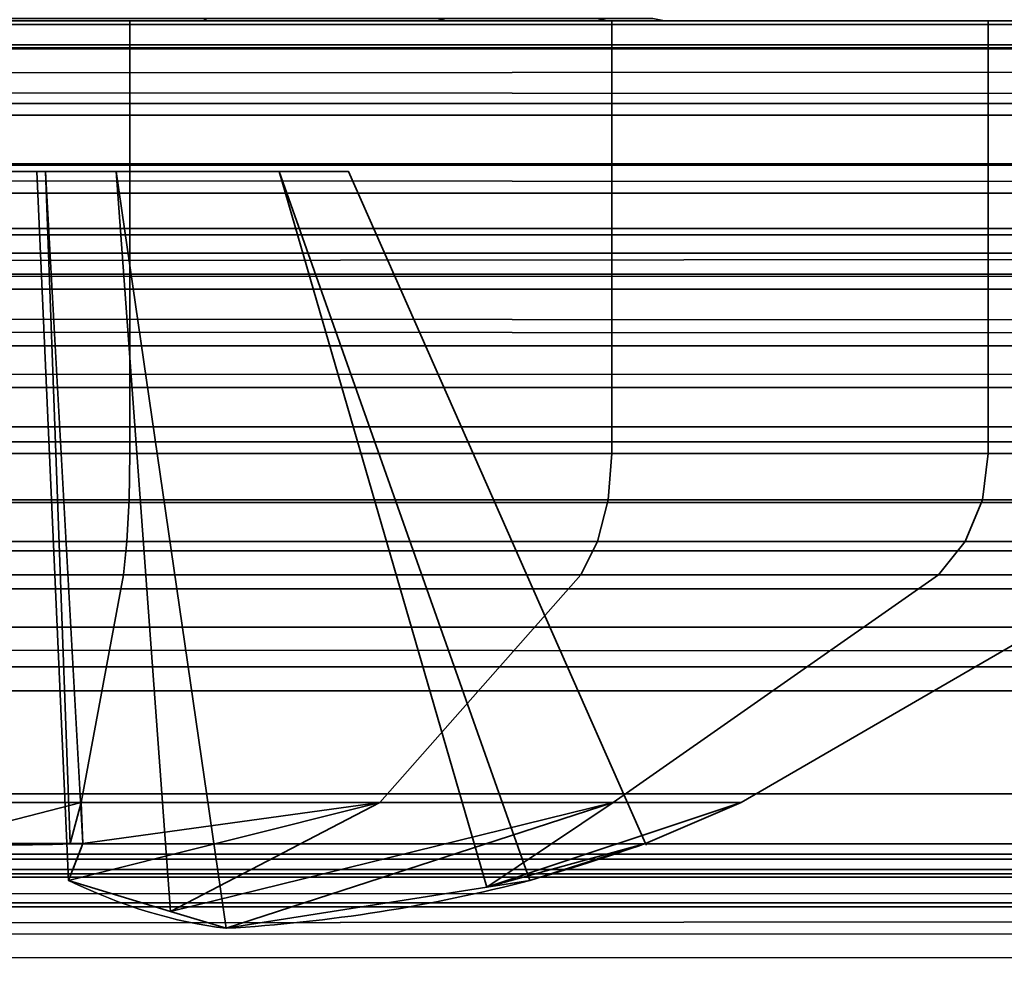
# Model space of a CAD drawing. Header units: millimetres. Extents: x -523 to 5173, y -130 to 66.
# Tile 794 of 1056: x 243.56 to 246.83, y 12.86 to 16. Entities that reach past the tile are written whole.
import ezdxf

# ---------------------------------------------------------------- set-up
doc = ezdxf.new("R2010")
doc.units = ezdxf.units.MM
doc.layers.add('151', color=7, linetype='Continuous', true_color=0xffffff)

# ---------------------------------------------------------------- blocks, each defined once
blk = doc.blocks.new('UG_SURFACE_009')
at = {"layer": '151', "color": 252, "linetype": 'Continuous', "lineweight": 35}
for points in [[(522.5, -46, 2207), (522.5, 40, 2207), (-522.5, 40, 2207), (-522.5, -46, 2207)], [(-372.5, -46, 2056.9999), (-372.5, 40, 2056.9999), (372.5, 40, 2056.9999), (372.5, -46, 2056.9999)]]:
    blk.add_3dface(points, dxfattribs=at)
blk = doc.blocks.new('UG_SURFACE_041')
at = {"layer": '151', "color": 252, "linetype": 'Continuous', "lineweight": 35}
for points in [[(329, 34.2241, 9), (-329, 34.2241, 9), (-329, 7.5, 9), (329, 7.5, 9)], [(329, 34.2241, 8), (329, 7.5, 8), (-329, 7.5, 8), (-329, 34.2241, 8)], [(-329, 16.7443, -5.2443), (329, 16.7443, -5.2443), (329, 15.9073, -5.8036), (-329, 15.9073, -5.8036)], [(-329, 15.3101, 6.412), (329, 15.3101, 6.412), (329, 16.1717, 6.1177), (-329, 16.1717, 6.1177)], [(-329, 16.1187, 4.891), (329, 16.1187, 4.891), (329, 15.6865, 5.2433), (-329, 15.6865, 5.2433)], [(-329, 15.5246, -4.8797), (329, 15.5246, -4.8797), (329, 16.0372, -4.5372), (-329, 16.0372, -4.5372)], [(-329, 15.9073, -5.8036), (329, 15.9073, -5.8036), (329, 14.92, -6), (-329, 14.92, -6)], [(-329, 15.6865, 5.2433), (329, 15.6865, 5.2433), (329, 15.1589, 5.4235), (-329, 15.1589, 5.4235)], [(-329, 14.92, -5), (329, 14.92, -5), (329, 15.5246, -4.8797), (-329, 15.5246, -4.8797)], [(-329, 14.3999, 6.3887), (329, 14.3999, 6.3887), (329, 15.3101, 6.412), (-329, 15.3101, 6.412)], [(-329, 15.1589, 5.4235), (329, 15.1589, 5.4235), (329, 14.6015, 5.4092), (-329, 14.6015, 5.4092)], [(329, 4.0129, -5), (329, 14.92, -5), (-329, 14.92, -5), (-329, 4.0129, -5)], [(-329, 4.0129, -6), (-329, 14.92, -6), (329, 14.92, -6), (329, 4.0129, -6)], [(329, 8.004, 4.0513), (-329, 8.004, 4.0513), (-329, 14.6015, 5.4092), (329, 14.6015, 5.4092)], [(329, 7.8024, 5.0308), (329, 14.3999, 6.3887), (-329, 14.3999, 6.3887), (-329, 7.8024, 5.0308)]]:
    blk.add_3dface(points, dxfattribs=at)
blk = doc.blocks.new('UG_SURFACE_042')
at = {"layer": '151', "color": 206, "linetype": 'Continuous', "lineweight": 35}
for points in [[(-329, 14.1138, -1.4077), (329, 14.1138, -1.4077), (329, 13.07, -4.652), (-329, 13.07, -4.652)], [(-329, 13.7742, 1.9298), (329, 13.7742, 1.9298), (329, 14.1138, -1.4077), (-329, 14.1138, -1.4077)], [(-329, 13.1812, 3.337), (329, 13.1812, 3.337), (329, 13.7742, 1.9298), (-329, 13.7742, 1.9298)], [(-329, 11.966, 5.3501), (329, 11.966, 5.3501), (329, 13.1812, 3.337), (-329, 13.1812, 3.337)], [(-329, 13.1671, -0.7533), (329, 13.1671, -0.7533), (329, 12.7103, 1.9822), (-329, 12.7103, 1.9822)], [(-329, 12.4711, -3.595), (329, 12.4711, -3.595), (329, 13.1671, -0.7533), (-329, 13.1671, -0.7533)], [(-329, 13.07, -4.652), (329, 13.07, -4.652), (329, 12.0021, -6.4445), (-329, 12.0021, -6.4445)]]:
    blk.add_3dface(points, dxfattribs=at)
blk = doc.blocks.new('UG_SURFACE_043')
at = {"layer": '151', "color": 252, "linetype": 'Continuous', "lineweight": 35}
for points in [[(-322, 15.92, 7.9), (322, 15.92, 7.9), (322, 17.0987, 7.6655), (-322, 17.0987, 7.6655)], [(-322, 16.5246, 6.2797), (322, 16.5246, 6.2797), (322, 15.92, 6.4), (-322, 15.92, 6.4)], [(-322, 15.92, 6.4), (322, 15.92, 6.4), (322, 11, 6.4), (-322, 11, 6.4)], [(-322, 11, 7.9), (322, 11, 7.9), (322, 15.92, 7.9), (-322, 15.92, 7.9)]]:
    blk.add_3dface(points, dxfattribs=at)
blk = doc.blocks.new('UG_SURFACE_054')
at = {"layer": '151', "color": 206, "linetype": 'Continuous', "lineweight": 35}
for points in [[(-309, 14.1138, -1.4077), (309, 14.1138, -1.4077), (309, 13.07, -4.652), (-309, 13.07, -4.652)], [(-309, 13.7742, 1.9298), (309, 13.7742, 1.9298), (309, 14.1138, -1.4077), (-309, 14.1138, -1.4077)], [(-309, 13.1812, 3.337), (309, 13.1812, 3.337), (309, 13.7742, 1.9298), (-309, 13.7742, 1.9298)], [(-309, 11.966, 5.3501), (309, 11.966, 5.3501), (309, 13.1812, 3.337), (-309, 13.1812, 3.337)], [(-309, 13.1671, -0.7533), (309, 13.1671, -0.7533), (309, 12.7103, 1.9822), (-309, 12.7103, 1.9822)], [(-309, 12.4711, -3.595), (309, 12.4711, -3.595), (309, 13.1671, -0.7533), (-309, 13.1671, -0.7533)], [(-309, 13.07, -4.652), (309, 13.07, -4.652), (309, 12.0021, -6.4445), (-309, 12.0021, -6.4445)]]:
    blk.add_3dface(points, dxfattribs=at)
blk = doc.blocks.new('UG_SURFACE_057')
at = {"layer": '151', "color": 252, "linetype": 'Continuous', "lineweight": 35}
for points in [[(-331.5, 7.25, 2016.5), (331.5, 7.25, 2016.5), (331.5, 46.92, 2016.5), (-331.5, 46.92, 2016.5)], [(-330, 7.25, 2015.0001), (-330, 46.92, 2015.0001), (330, 46.92, 2015.0001), (330, 7.25, 2015.0001)], [(332.7732, 16.489, 2017.7732), (-332.507, 15.91, 2017.5071), (-332.7732, 16.489, 2017.7732)], [(332.7732, 16.489, 2017.7732), (332.507, 15.91, 2017.5071), (-332.507, 15.91, 2017.5071)], [(334.7872, 16.3662, 2019.7873), (-334.7872, 16.3662, 2019.7873), (-334.2587, 15.9874, 2019.2587), (334.2587, 15.9874, 2019.2587)], [(346.4408, 15.5209, 2031.4407), (346.2656, 16.0987, 2031.2655), (-346.2656, 16.0987, 2031.2655), (-346.4408, 15.5209, 2031.4407)], [(344.8797, 15.5246, 2029.8798), (-344.8797, 15.5246, 2029.8798), (-344.5372, 16.0372, 2029.5372), (344.5372, 16.0372, 2029.5372)], [(334.064, 15.7249, 2019.0639), (-334.2587, 15.9874, 2019.2587), (-334.064, 15.7249, 2019.0639)], [(334.064, 15.7249, 2019.0639), (334.2587, 15.9874, 2019.2587), (-334.2587, 15.9874, 2019.2587)], [(-332.3658, 15.2887, 2017.3657), (-332.507, 15.91, 2017.5071), (332.507, 15.91, 2017.5071)], [(-332.3658, 15.2887, 2017.3657), (332.507, 15.91, 2017.5071), (332.3658, 15.2887, 2017.3657)], [(-334.064, 15.7249, 2019.0639), (333.9275, 15.4279, 2018.9273), (334.064, 15.7249, 2019.0639)], [(-334.064, 15.7249, 2019.0639), (-333.9275, 15.4279, 2018.9273), (333.9275, 15.4279, 2018.9273)], [(-346.4408, 15.5209, 2031.4407), (-346.5, 14.92, 2031.5001), (346.5, 14.92, 2031.5001)], [(-346.4408, 15.5209, 2031.4407), (346.5, 14.92, 2031.5001), (346.4408, 15.5209, 2031.4407)], [(-344.9696, 15.2282, 2029.9697), (-344.8797, 15.5246, 2029.8798), (344.8797, 15.5246, 2029.8798), (344.9696, 15.2282, 2029.9697)], [(333.8549, 15.1091, 2018.8549), (-333.9275, 15.4279, 2018.9273), (-333.8549, 15.1091, 2018.8549)], [(333.8549, 15.1091, 2018.8549), (333.9275, 15.4279, 2018.9273), (-333.9275, 15.4279, 2018.9273)], [(332.3658, 15.2887, 2017.3657), (-332.3553, 14.6516, 2017.3552), (-332.3658, 15.2887, 2017.3657)], [(332.3658, 15.2887, 2017.3657), (332.3553, 14.6516, 2017.3552), (-332.3553, 14.6516, 2017.3552)], [(345, 14.92, 2030), (-345, 14.92, 2030), (-344.9696, 15.2282, 2029.9697)], [(344.9696, 15.2282, 2029.9697), (345, 14.92, 2030), (-344.9696, 15.2282, 2029.9697)], [(-333.8549, 15.1091, 2018.8549), (333.8496, 14.7823, 2018.8496), (333.8549, 15.1091, 2018.8549)], [(-333.8549, 15.1091, 2018.8549), (-333.8496, 14.7823, 2018.8496), (333.8496, 14.7823, 2018.8496)], [(-346.5, -52.92, 2031.5001), (346.5, -52.92, 2031.5001), (346.5, 14.92, 2031.5001), (-346.5, 14.92, 2031.5001)], [(-345, -52.92, 2030), (-345, 14.92, 2030), (345, 14.92, 2030), (345, -52.92, 2030)], [(-333.8496, 14.7823, 2018.8496), (-334.4914, 7.4461, 2019.4914), (334.4914, 7.4461, 2019.4914), (333.8496, 14.7823, 2018.8496)], [(-332.3553, 14.6516, 2017.3552), (332.3553, 14.6516, 2017.3552), (332.9971, 7.3154, 2017.9973), (-332.9971, 7.3154, 2017.9973)]]:
    blk.add_3dface(points, dxfattribs=at)
blk = doc.blocks.new('UG_SURFACE_062')
at = {"layer": '151', "color": 7, "linetype": 'Continuous', "lineweight": 35}
for points in [[(-339.808, 14.2393, 2024.8079), (-341.1728, 13.8545, 2026.1729), (341.1728, 13.8545, 2026.1729)], [(-339.808, 14.2393, 2024.8079), (341.1728, 13.8545, 2026.1729), (339.808, 14.2393, 2024.8079)], [(339.808, 14.2393, 2024.8079), (338.7281, 13.9859, 2023.7281), (-338.7281, 13.9859, 2023.7281), (-339.808, 14.2393, 2024.8079)], [(-338.7281, 13.9859, 2023.7281), (338.7281, 13.9859, 2023.7281), (336.37, 13.4325, 2021.3699), (-336.37, 13.4325, 2021.3699)], [(-343.652, 13.1555, 2028.652), (343.652, 13.1555, 2028.652), (341.1728, 13.8545, 2026.1729), (-341.1728, 13.8545, 2026.1729)], [(-336.37, 13.4325, 2021.3699), (336.37, 13.4325, 2021.3699), (335.663, 13.2666, 2020.663), (-335.663, 13.2666, 2020.663)], [(335.663, 13.2666, 2020.663), (333.6499, 12.0514, 2018.6498), (-333.6499, 12.0514, 2018.6498), (-335.663, 13.2666, 2020.663)], [(338.9324, 13.231, 2023.9325), (-340.5199, 13.1172, 2025.5198), (-340.088, 13.2339, 2025.0881)], [(338.9324, 13.231, 2023.9325), (340.5029, 12.9418, 2025.5029), (-340.5199, 13.1172, 2025.5198)], [(-340.088, 13.2339, 2025.0881), (338.383, 13.0797, 2023.3829), (338.9324, 13.231, 2023.9325)], [(-340.088, 13.2339, 2025.0881), (-338.3974, 12.9143, 2023.3974), (338.383, 13.0797, 2023.3829)], [(345.4445, 12.0875, 2030.4446), (343.652, 13.1555, 2028.652), (-343.652, 13.1555, 2028.652), (-345.4445, 12.0875, 2030.4446)], [(-342.595, 12.5565, 2027.595), (-340.5199, 13.1172, 2025.5198), (340.5029, 12.9418, 2025.5029)], [(338.383, 13.0797, 2023.3829), (-338.3974, 12.9143, 2023.3974), (-336.4322, 12.5427, 2021.4322)], [(-336.4322, 12.5427, 2021.4322), (336.4322, 12.5427, 2021.4322), (338.383, 13.0797, 2023.3829)], [(340.5029, 12.9418, 2025.5029), (342.595, 12.5565, 2027.595), (-342.595, 12.5565, 2027.595)]]:
    blk.add_3dface(points, dxfattribs=at)
blk = doc.blocks.new('UG_SURFACE_068')
at = {"layer": '151', "color": 252, "linetype": 'Continuous', "lineweight": 35}
for points in [[(-331.5, 7.25, 2016.5), (331.5, 7.25, 2016.5), (331.5, 46.92, 2016.5), (-331.5, 46.92, 2016.5)], [(-330, 7.25, 2015.0001), (-330, 46.92, 2015.0001), (330, 46.92, 2015.0001), (330, 7.25, 2015.0001)], [(332.7732, 16.489, 2017.7732), (-332.507, 15.91, 2017.5071), (-332.7732, 16.489, 2017.7732)], [(332.7732, 16.489, 2017.7732), (332.507, 15.91, 2017.5071), (-332.507, 15.91, 2017.5071)], [(334.7872, 16.3662, 2019.7873), (-334.7872, 16.3662, 2019.7873), (-334.2587, 15.9874, 2019.2587), (334.2587, 15.9874, 2019.2587)], [(346.4408, 15.5209, 2031.4407), (346.2656, 16.0987, 2031.2655), (-346.2656, 16.0987, 2031.2655), (-346.4408, 15.5209, 2031.4407)], [(344.8797, 15.5246, 2029.8798), (-344.8797, 15.5246, 2029.8798), (-344.5372, 16.0372, 2029.5372), (344.5372, 16.0372, 2029.5372)], [(334.064, 15.7249, 2019.0639), (-334.2587, 15.9874, 2019.2587), (-334.064, 15.7249, 2019.0639)], [(334.064, 15.7249, 2019.0639), (334.2587, 15.9874, 2019.2587), (-334.2587, 15.9874, 2019.2587)], [(-332.3658, 15.2887, 2017.3657), (-332.507, 15.91, 2017.5071), (332.507, 15.91, 2017.5071)], [(-332.3658, 15.2887, 2017.3657), (332.507, 15.91, 2017.5071), (332.3658, 15.2887, 2017.3657)], [(-334.064, 15.7249, 2019.0639), (333.9275, 15.4279, 2018.9273), (334.064, 15.7249, 2019.0639)], [(-334.064, 15.7249, 2019.0639), (-333.9275, 15.4279, 2018.9273), (333.9275, 15.4279, 2018.9273)], [(-346.4408, 15.5209, 2031.4407), (-346.5, 14.92, 2031.5001), (346.5, 14.92, 2031.5001)], [(-346.4408, 15.5209, 2031.4407), (346.5, 14.92, 2031.5001), (346.4408, 15.5209, 2031.4407)], [(-344.9696, 15.2282, 2029.9697), (-344.8797, 15.5246, 2029.8798), (344.8797, 15.5246, 2029.8798), (344.9696, 15.2282, 2029.9697)], [(333.8549, 15.1091, 2018.8549), (-333.9275, 15.4279, 2018.9273), (-333.8549, 15.1091, 2018.8549)], [(333.8549, 15.1091, 2018.8549), (333.9275, 15.4279, 2018.9273), (-333.9275, 15.4279, 2018.9273)], [(332.3658, 15.2887, 2017.3657), (-332.3553, 14.6516, 2017.3552), (-332.3658, 15.2887, 2017.3657)], [(332.3658, 15.2887, 2017.3657), (332.3553, 14.6516, 2017.3552), (-332.3553, 14.6516, 2017.3552)], [(345, 14.92, 2030), (-345, 14.92, 2030), (-344.9696, 15.2282, 2029.9697)], [(344.9696, 15.2282, 2029.9697), (345, 14.92, 2030), (-344.9696, 15.2282, 2029.9697)], [(-333.8549, 15.1091, 2018.8549), (333.8496, 14.7823, 2018.8496), (333.8549, 15.1091, 2018.8549)], [(-333.8549, 15.1091, 2018.8549), (-333.8496, 14.7823, 2018.8496), (333.8496, 14.7823, 2018.8496)], [(-346.5, -52.92, 2031.5001), (346.5, -52.92, 2031.5001), (346.5, 14.92, 2031.5001), (-346.5, 14.92, 2031.5001)], [(-345, -52.92, 2030), (-345, 14.92, 2030), (345, 14.92, 2030), (345, -52.92, 2030)], [(-333.8496, 14.7823, 2018.8496), (-334.4914, 7.4461, 2019.4914), (334.4914, 7.4461, 2019.4914), (333.8496, 14.7823, 2018.8496)], [(-332.3553, 14.6516, 2017.3552), (332.3553, 14.6516, 2017.3552), (332.9971, 7.3154, 2017.9973), (-332.9971, 7.3154, 2017.9973)]]:
    blk.add_3dface(points, dxfattribs=at)
blk = doc.blocks.new('UG_SURFACE_069')
at = {"layer": '151', "color": 206, "linetype": 'Continuous', "lineweight": 35}
for points in [[(-324, 14.1138, -1.4077), (324, 14.1138, -1.4077), (324, 13.07, -4.652), (-324, 13.07, -4.652)], [(-324, 13.7742, 1.9298), (324, 13.7742, 1.9298), (324, 14.1138, -1.4077), (-324, 14.1138, -1.4077)], [(-324, 13.1812, 3.337), (324, 13.1812, 3.337), (324, 13.7742, 1.9298), (-324, 13.7742, 1.9298)], [(-324, 11.966, 5.3501), (324, 11.966, 5.3501), (324, 13.1812, 3.337), (-324, 13.1812, 3.337)], [(-324, 13.1671, -0.7533), (324, 13.1671, -0.7533), (324, 12.7103, 1.9822), (-324, 12.7103, 1.9822)], [(-324, 12.4711, -3.595), (324, 12.4711, -3.595), (324, 13.1671, -0.7533), (-324, 13.1671, -0.7533)], [(-324, 13.07, -4.652), (324, 13.07, -4.652), (324, 12.0021, -6.4445), (-324, 12.0021, -6.4445)]]:
    blk.add_3dface(points, dxfattribs=at)
blk = doc.blocks.new('UG_SURFACE_074')
at = {"layer": '151', "color": 156, "linetype": 'Continuous', "lineweight": 35}
for points in [[(244.1798, 16, -2.0923), (243.27, 16, -2.1879), (243.274, 16.0076, -2.1499), (244.168, 16.0076, -2.0559)], [(243.27, 16, 2.1879), (244.1798, 16, 2.0923), (244.168, 16.0076, 2.0559), (243.274, 16.0076, 2.1499)], [(244.9721, 16, -1.6349), (244.1798, 16, -2.0923), (244.168, 16.0076, -2.0559), (244.9465, 16.0076, -1.6065)], [(244.1798, 16, 2.0923), (244.9721, 16, 1.6349), (244.9465, 16.0076, 1.6065), (244.168, 16.0076, 2.0559)], [(245.5098, 16, -0.8948), (244.9721, 16, -1.6349), (244.9465, 16.0076, -1.6065), (245.4748, 16.0076, -0.8793)], [(244.9721, 16, 1.6349), (245.5098, 16, 0.8948), (245.4748, 16.0076, 0.8793), (244.9465, 16.0076, 1.6065)], [(245.7, 16), (245.5098, 16, -0.8948), (245.4748, 16.0076, -0.8793), (245.6617, 16.0076)], [(245.5098, 16, 0.8948), (245.7, 16), (245.6617, 16.0076), (245.4748, 16.0076, 0.8793)], [(244.1798, 16, 2.0923), (243.27, 16, 2.1879), (242.2485, 16, 3.8518), (243.9233, 16, 4.0278)], [(243.9233, 16, -4.0278), (242.2485, 16, -3.8518), (243.27, 16, -2.1879)], [(243.9233, 16, -4.0278), (243.9233, 14.5629, -4.0278), (242.2485, 14.5629, -3.8518), (242.2485, 16, -3.8518)], [(242.2485, 16, 3.8518), (242.2485, 14.5629, 3.8518), (243.9233, 14.5629, 4.0278), (243.9233, 16, 4.0278)], [(243.27, 16, -2.1879), (244.1798, 16, -2.0923), (245.525, 16, -3.5074), (243.9233, 16, -4.0278)], [(243.9233, 16, 4.0278), (245.525, 16, 3.5074), (244.1798, 16, 2.0923)], [(245.525, 16, -3.5074), (245.525, 14.5629, -3.5074), (243.9233, 14.5629, -4.0278), (243.9233, 16, -4.0278)], [(243.9233, 16, 4.0278), (243.9233, 14.5629, 4.0278), (245.525, 14.5629, 3.5074), (245.525, 16, 3.5074)], [(246.7765, 16, -2.3805), (245.525, 16, -3.5074), (244.1798, 16, -2.0923), (244.9721, 16, -1.6349)], [(244.9721, 16, 1.6349), (244.1798, 16, 2.0923), (245.525, 16, 3.5074), (246.7765, 16, 2.3805)], [(246.7765, 16, 2.3805), (245.5098, 16, 0.8948), (244.9721, 16, 1.6349)], [(244.9721, 16, -1.6349), (245.5098, 16, -0.8948), (246.7765, 16, -2.3805)], [(245.7, 16), (245.5098, 16, 0.8948), (246.7765, 16, 2.3805), (247.4615, 16, 0.842)], [(245.5098, 16, -0.8948), (245.7, 16), (247.4615, 16, -0.842), (246.7765, 16, -2.3805)], [(246.7765, 16, -2.3805), (246.7765, 14.5629, -2.3805), (245.525, 14.5629, -3.5074), (245.525, 16, -3.5074)], [(245.525, 16, 3.5074), (245.525, 14.5629, 3.5074), (246.7765, 14.5629, 2.3805), (246.7765, 16, 2.3805)], [(247.4615, 16, 0.842), (247.4615, 16, -0.842), (245.7, 16)], [(247.4615, 16, -0.842), (247.4615, 14.5629, -0.842), (246.7765, 14.5629, -2.3805), (246.7765, 16, -2.3805)], [(246.7765, 16, 2.3805), (246.7765, 14.5629, 2.3805), (247.4615, 14.5629, 0.842), (247.4615, 16, 0.842)], [(243.1221, 15.5, 0.3779), (243.8779, 15.5, -0.3779), (243.8779, 15.5, 0.3779)], [(243.8779, 15.5, -0.3779), (243.1221, 15.5, 0.3779), (243.1221, 15.5, -0.3779)], [(243.8779, 15.5, 0.3779), (243.615, 15.5, 0.92), (243.385, 15.5, 0.92), (243.1221, 15.5, 0.3779)], [(243.1221, 15.5, -0.3779), (243.385, 15.5, -0.92), (243.615, 15.5, -0.92), (243.8779, 15.5, -0.3779)], [(243.6437, 15.5, -1.15), (243.3562, 15.5, -1.15), (243.2328, 13.2673, -2.1375), (243.7252, 13.2673, -2.1375)], [(243.7252, 13.2673, 2.1375), (243.2328, 13.2673, 2.1375), (243.3562, 15.5, 1.15), (243.6437, 15.5, 1.15)], [(243.385, 15.5, -0.92), (243.3562, 15.5, -1.15), (243.6437, 15.5, -1.15), (243.615, 15.5, -0.92)], [(243.615, 15.5, 0.92), (243.6437, 15.5, 1.15), (243.3562, 15.5, 1.15), (243.385, 15.5, 0.92)], [(243.8779, 15.5, -0.3779), (243.615, 15.5, -0.92), (243.7192, 13.1448, -1.7534), (244.0583, 13.0418, -1.1001)], [(243.7192, 13.1448, -1.7534), (243.615, 15.5, -0.92), (243.6437, 15.5, -1.15), (243.7672, 13.2673, -2.1375)], [(243.7672, 13.2673, 2.1375), (243.6437, 15.5, 1.15), (243.615, 15.5, 0.92), (243.7192, 13.1448, 1.7534)], [(244.0583, 13.0418, 1.1001), (243.7192, 13.1448, 1.7534), (243.615, 15.5, 0.92), (243.8779, 15.5, 0.3779)], [(243.7252, 13.2673, -2.1375), (243.7672, 13.2673, -2.1375), (243.6437, 15.5, -1.15)], [(243.6437, 15.5, 1.15), (243.7672, 13.2673, 2.1375), (243.7252, 13.2673, 2.1375)], [(244.42, 15.5, 0.115), (243.8779, 15.5, 0.3779), (243.8779, 15.5, -0.3779), (244.42, 15.5, -0.115)], [(244.42, 15.5, -0.115), (243.8779, 15.5, -0.3779), (244.2434, 12.9856, -0.7434), (245.1104, 13.1223, -0.2934)], [(244.0583, 13.0418, -1.1001), (244.2434, 12.9856, -0.7434), (243.8779, 15.5, -0.3779)], [(243.8779, 15.5, 0.3779), (244.2434, 12.9856, 0.7434), (244.0583, 13.0418, 1.1001)], [(245.1104, 13.1223, 0.2934), (244.2434, 12.9856, 0.7434), (243.8779, 15.5, 0.3779), (244.42, 15.5, 0.115)], [(245.6375, 13.2673, -0.2672), (244.65, 15.5, -0.1438), (244.42, 15.5, -0.115), (245.2534, 13.1448, -0.2192)], [(244.42, 15.5, -0.115), (244.65, 15.5, -0.1438), (244.65, 15.5, 0.1438), (244.42, 15.5, 0.115)], [(245.1104, 13.1223, -0.2934), (245.2534, 13.1448, -0.2192), (244.42, 15.5, -0.115)], [(244.42, 15.5, 0.115), (245.2534, 13.1448, 0.2192), (245.1104, 13.1223, 0.2934)], [(245.2534, 13.1448, 0.2192), (244.42, 15.5, 0.115), (244.65, 15.5, 0.1438), (245.6375, 13.2673, 0.2672)], [(245.6375, 13.2673, 0.2672), (244.65, 15.5, 0.1438), (244.65, 15.5, -0.1438), (245.6375, 13.2673, -0.2672)], [(242.2485, 14.5629, -3.8518), (243.9233, 14.5629, -4.0278), (243.9208, 14.4092, -4.0037), (242.256, 14.4092, -3.8287)], [(243.9233, 14.5629, 4.0278), (242.2485, 14.5629, 3.8518), (242.256, 14.4092, 3.8287), (243.9208, 14.4092, 4.0037)], [(243.9233, 14.5629, -4.0278), (245.525, 14.5629, -3.5074), (245.5129, 14.4092, -3.4864), (243.9208, 14.4092, -4.0037)], [(245.525, 14.5629, 3.5074), (243.9233, 14.5629, 4.0278), (243.9208, 14.4092, 4.0037), (245.5129, 14.4092, 3.4864)], [(245.525, 14.5629, -3.5074), (246.7765, 14.5629, -2.3805), (246.7569, 14.4092, -2.3663), (245.5129, 14.4092, -3.4864)], [(246.7765, 14.5629, 2.3805), (245.525, 14.5629, 3.5074), (245.5129, 14.4092, 3.4864), (246.7569, 14.4092, 2.3663)], [(246.7765, 14.5629, -2.3805), (247.4615, 14.5629, -0.842), (247.4378, 14.4092, -0.837), (246.7569, 14.4092, -2.3663)], [(247.4615, 14.5629, 0.842), (246.7765, 14.5629, 2.3805), (246.7569, 14.4092, 2.3663), (247.4378, 14.4092, 0.837)], [(242.256, 14.4092, -3.8287), (243.9208, 14.4092, -4.0037), (243.9135, 14.2703, -3.9338), (242.2777, 14.2703, -3.7619)], [(243.9208, 14.4092, 4.0037), (242.256, 14.4092, 3.8287), (242.2777, 14.2703, 3.7619), (243.9135, 14.2703, 3.9338)], [(243.9208, 14.4092, -4.0037), (245.5129, 14.4092, -3.4864), (245.4777, 14.2703, -3.4255), (243.9135, 14.2703, -3.9338)], [(245.5129, 14.4092, 3.4864), (243.9208, 14.4092, 4.0037), (243.9135, 14.2703, 3.9338), (245.4777, 14.2703, 3.4255)], [(245.5129, 14.4092, -3.4864), (246.7569, 14.4092, -2.3663), (246.7, 14.2703, -2.325), (245.4777, 14.2703, -3.4255)], [(246.7569, 14.4092, 2.3663), (245.5129, 14.4092, 3.4864), (245.4777, 14.2703, 3.4255), (246.7, 14.2703, 2.325)], [(246.7569, 14.4092, -2.3663), (247.4378, 14.4092, -0.837), (247.369, 14.2703, -0.8224), (246.7, 14.2703, -2.325)], [(247.4378, 14.4092, 0.837), (246.7569, 14.4092, 2.3663), (246.7, 14.2703, 2.325), (247.369, 14.2703, 0.8224)], [(242.2777, 14.2703, -3.7619), (243.9135, 14.2703, -3.9338), (243.902, 14.1598, -3.8248), (242.3116, 14.1598, -3.6576)], [(243.9135, 14.2703, 3.9338), (242.2777, 14.2703, 3.7619), (242.3116, 14.1598, 3.6576), (243.902, 14.1598, 3.8248)], [(243.9135, 14.2703, -3.9338), (245.4777, 14.2703, -3.4255), (245.4229, 14.1598, -3.3306), (243.902, 14.1598, -3.8248)], [(245.4777, 14.2703, 3.4255), (243.9135, 14.2703, 3.9338), (243.902, 14.1598, 3.8248), (245.4229, 14.1598, 3.3306)], [(245.4777, 14.2703, -3.4255), (246.7, 14.2703, -2.325), (246.6113, 14.1598, -2.2605), (245.4229, 14.1598, -3.3306)], [(246.7, 14.2703, 2.325), (245.4777, 14.2703, 3.4255), (245.4229, 14.1598, 3.3306), (246.6113, 14.1598, 2.2605)], [(246.7, 14.2703, -2.325), (247.369, 14.2703, -0.8224), (247.2618, 14.1598, -0.7996), (246.6113, 14.1598, -2.2605)], [(247.369, 14.2703, 0.8224), (246.7, 14.2703, 2.325), (246.6113, 14.1598, 2.2605), (247.2618, 14.1598, 0.7996)], [(242.3116, 14.1598, -3.6576), (243.902, 14.1598, -3.8248), (243.7623, 13.404, -2.4958), (242.7245, 13.404, -2.3867)], [(243.902, 14.1598, 3.8248), (242.3116, 14.1598, 3.6576), (242.7245, 13.404, 2.3867), (243.7623, 13.404, 2.4958)], [(243.902, 14.1598, -3.8248), (245.4229, 14.1598, -3.3306), (244.7548, 13.404, -2.1733), (243.7623, 13.404, -2.4958)], [(245.4229, 14.1598, 3.3306), (243.902, 14.1598, 3.8248), (243.7623, 13.404, 2.4958), (244.7548, 13.404, 2.1733)], [(245.4229, 14.1598, -3.3306), (246.6113, 14.1598, -2.2605), (245.5302, 13.404, -1.4751), (244.7548, 13.404, -2.1733)], [(246.6113, 14.1598, 2.2605), (245.4229, 14.1598, 3.3306), (244.7548, 13.404, 2.1733), (245.5302, 13.404, 1.4751)], [(246.6113, 14.1598, -2.2605), (247.2618, 14.1598, -0.7996), (245.9547, 13.404, -0.5218), (245.5302, 13.404, -1.4751)], [(247.2618, 14.1598, 0.7996), (246.6113, 14.1598, 2.2605), (245.5302, 13.404, 1.4751), (245.9547, 13.404, 0.5218)], [(247.2618, 14.1598, -0.7996), (247.2618, 14.1598, 0.7996), (245.9547, 13.404, 0.5218), (245.9547, 13.404, -0.5218)], [(243.2328, 13.2673, -2.1375), (242.7245, 13.404, -2.3867), (243.7623, 13.404, -2.4958)], [(243.7623, 13.404, 2.4958), (242.7245, 13.404, 2.3867), (243.2328, 13.2673, 2.1375)], [(243.7623, 13.404, -2.4958), (243.7252, 13.2673, -2.1375), (243.2328, 13.2673, -2.1375)], [(243.2328, 13.2673, 2.1375), (243.7252, 13.2673, 2.1375), (243.7623, 13.404, 2.4958)], [(244.7548, 13.404, -2.1733), (244.0583, 13.0418, -1.1001), (243.7192, 13.1448, -1.7534)], [(243.7192, 13.1448, -1.7534), (243.7672, 13.2673, -2.1375), (244.7548, 13.404, -2.1733)], [(244.7548, 13.404, 2.1733), (243.7672, 13.2673, 2.1375), (243.7192, 13.1448, 1.7534)], [(243.7192, 13.1448, 1.7534), (244.0583, 13.0418, 1.1001), (244.7548, 13.404, 2.1733)], [(243.7623, 13.404, 2.4958), (243.7252, 13.2673, 2.1375), (243.7672, 13.2673, 2.1375)], [(243.7672, 13.2673, -2.1375), (243.7252, 13.2673, -2.1375), (243.7623, 13.404, -2.4958)], [(243.7623, 13.404, -2.4958), (244.7548, 13.404, -2.1733), (243.7672, 13.2673, -2.1375)], [(243.7672, 13.2673, 2.1375), (244.7548, 13.404, 2.1733), (243.7623, 13.404, 2.4958)], [(245.5302, 13.404, -1.4751), (244.2434, 12.9856, -0.7434), (244.0583, 13.0418, -1.1001)], [(245.5302, 13.404, 1.4751), (244.7548, 13.404, 2.1733), (244.0583, 13.0418, 1.1001)], [(244.0583, 13.0418, 1.1001), (244.2434, 12.9856, 0.7434), (245.5302, 13.404, 1.4751)], [(244.0583, 13.0418, -1.1001), (244.7548, 13.404, -2.1733), (245.5302, 13.404, -1.4751)], [(245.5302, 13.404, 1.4751), (244.2434, 12.9856, 0.7434), (245.1104, 13.1223, 0.2934)], [(245.1104, 13.1223, -0.2934), (244.2434, 12.9856, -0.7434), (245.5302, 13.404, -1.4751)], [(245.5302, 13.404, -1.4751), (245.9547, 13.404, -0.5218), (245.1104, 13.1223, -0.2934)], [(245.1104, 13.1223, -0.2934), (245.9547, 13.404, -0.5218), (245.6375, 13.2673, -0.2672)], [(245.6375, 13.2673, 0.2672), (245.9547, 13.404, 0.5218), (245.1104, 13.1223, 0.2934)], [(245.1104, 13.1223, 0.2934), (245.9547, 13.404, 0.5218), (245.5302, 13.404, 1.4751)], [(245.9547, 13.404, -0.5218), (245.9547, 13.404, 0.5218), (245.6375, 13.2673, 0.2672), (245.6375, 13.2673, -0.2672)], [(245.1104, 13.1223, 0.2934), (245.2534, 13.1448, 0.2192), (245.6375, 13.2673, 0.2672)], [(245.6375, 13.2673, -0.2672), (245.2534, 13.1448, -0.2192), (245.1104, 13.1223, -0.2934)]]:
    blk.add_3dface(points, dxfattribs=at)

msp = doc.modelspace()

# ---------------------------------------------------------------- linework, layer by layer
at = {"layer": '151', "color": 253, "linetype": 'Continuous', "lineweight": -3}
for p, q in [((-322, 15.92, 6.4), (322, 15.92, 6.4)), ((-322, 15.92, 7.9), (322, 15.92, 7.9)), ((243.3562, 15.5, 1.15), (243.6438, 15.5, 1.15)), ((243.6438, 15.5, -1.15), (243.3562, 15.5, -1.15)), ((243.615, 15.5, 0.92), (243.8779, 15.5, 0.3779)), ((243.615, 15.5, -0.92), (243.7192, 13.1448, -1.7534)), ((243.615, 15.5, -0.92), (243.6438, 15.5, -1.15)), ((243.8779, 15.5, -0.3779), (243.615, 15.5, -0.92)), ((243.6438, 15.5, 1.15), (243.615, 15.5, 0.92)), ((243.615, 15.5, 0.92), (243.7192, 13.1448, 1.7534)), ((243.6438, 15.5, 1.15), (243.7672, 13.2673, 2.1375)), ((243.6438, 15.5, -1.15), (243.7672, 13.2673, -2.1375)), ((243.8779, 15.5, 0.3779), (244.2434, 12.9856, 0.7434)), ((243.8779, 15.5, 0.3779), (244.42, 15.5, 0.115)), ((244.42, 15.5, -0.115), (243.8779, 15.5, -0.3779)), ((243.8779, 15.5, -0.3779), (244.2434, 12.9856, -0.7434)), ((244.42, 15.5, 0.115), (245.2534, 13.1448, 0.2192)), ((244.65, 15.5, -0.1437), (244.42, 15.5, -0.115)), ((244.42, 15.5, -0.115), (245.2534, 13.1448, -0.2192)), ((244.42, 15.5, 0.115), (244.65, 15.5, 0.1437)), ((244.65, 15.5, -0.1438), (245.6375, 13.2673, -0.2672)), ((244.65, 15.5, 0.1438), (244.65, 15.5, -0.1438)), ((244.65, 15.5, 0.1438), (245.6375, 13.2673, 0.2672)), ((346.5, 14.92, 2031.5), (-346.5, 14.92, 2031.5)), ((346.5, 14.92, 2031.5), (-346.5, 14.92, 2031.5)), ((345, 14.92, 2030), (-345, 14.92, 2030)), ((345, 14.92, 2030), (-345, 14.92, 2030)), ((329, 14.92, -6), (-329, 14.92, -6)), ((329, 14.92, -5), (-329, 14.92, -5)), ((333.8496, 14.7823, 2018.8496), (-333.8496, 14.7823, 2018.8496)), ((333.8496, 14.7823, 2018.8496), (-333.8496, 14.7823, 2018.8496)), ((332.3553, 14.6516, 2017.3553), (-332.3553, 14.6516, 2017.3553)), ((332.3553, 14.6516, 2017.3553), (-332.3553, 14.6516, 2017.3553)), ((329, 14.6015, 5.4092), (-329, 14.6015, 5.4092)), ((329, 14.3999, 6.3887), (-329, 14.3999, 6.3887)), ((335.663, 13.2666, 2020.663), (-335.663, 13.2666, 2020.663)), ((343.652, 13.1555, 2028.652), (-343.652, 13.1555, 2028.652)), ((329, 13.1812, 3.337), (-329, 13.1812, 3.337)), ((324, 13.1812, 3.337), (-324, 13.1812, 3.337)), ((309, 13.1812, 3.337), (-309, 13.1812, 3.337)), ((329, 13.07, -4.652), (-329, 13.07, -4.652)), ((324, 13.07, -4.652), (-324, 13.07, -4.652)), ((309, 13.07, -4.652), (-309, 13.07, -4.652))]:
    msp.add_line(p, q, dxfattribs=at)
at = {"layer": '151', "color": 253, "linetype": 'Continuous', "lineweight": -3, "extrusion": (0, 1, 0)}
for centre in [(-243.5, 0, 16), (-243.5, 0, 14.5629)]:
    msp.add_circle(centre, 4.05, dxfattribs=at)
at = {"layer": '151', "color": 253, "linetype": 'Continuous', "lineweight": -3, "extrusion": (0, -1, 0)}
msp.add_circle((243.5, 0, -16), 2.2, dxfattribs=at)
at = {"layer": '151', "color": 253, "linetype": 'Continuous', "lineweight": -3, "extrusion": (1.11353e-12, -1, -4.8392e-13)}
msp.add_circle((243.5, 0, -14.1598), 3.8458, dxfattribs=at)
at = {"layer": '151', "color": 253, "linetype": 'Continuous', "lineweight": -3, "extrusion": (3.18785e-14, -0.404506, 0.914535)}
msp.add_arc((243.5, 17.742, -7.3216), 6.4787, 267.63637, 272.36363, dxfattribs=at)
at = {"layer": '151', "color": 253, "linetype": 'Continuous', "lineweight": -3, "extrusion": (-3.18785e-14, -0.404506, -0.914535)}
msp.add_arc((243.5, -17.742, -7.3216), 6.4787, 87.63637, 92.36363, dxfattribs=at)
at = {"layer": '151', "color": 253, "linetype": 'Continuous', "lineweight": -3, "extrusion": (-0.992278, 2.26181e-16, 0.124035)}
msp.add_arc((-19.4, 30.2025, -241.6197), 6.5, 15.77439, 19.35433, dxfattribs=at)
msp.add_arc((-19.4, 30.2025, -241.6197), 6.5, 15.77439, 19.35433, dxfattribs=at)
at = {"layer": '151', "color": 253, "linetype": 'Continuous', "lineweight": -3, "extrusion": (-0.992278, 4.07126e-16, -0.124035)}
msp.add_arc((-19.4, -30.2025, -241.6197), 6.5, 340.64567, 344.22561, dxfattribs=at)
at = {"layer": '151', "color": 253, "linetype": 'Continuous', "lineweight": -3, "extrusion": (0.124035, 3.6189e-16, 0.992278)}
msp.add_arc((19.4, -241.6197, 30.2025), 6.5, 195.77439, 199.35433, dxfattribs=at)
at = {"layer": '151', "color": 253, "linetype": 'Continuous', "lineweight": -3, "extrusion": (0.124035, 3.6189e-16, -0.992278)}
msp.add_arc((19.4, 241.6197, 30.2025), 6.5, 160.64567, 164.22561, dxfattribs=at)
at = {"layer": '151', "color": 253, "linetype": 'Continuous', "lineweight": -3, "extrusion": (-0.914535, -0.404506, -2.968e-14)}
msp.add_arc((80.7552, 0, -230.0109), 6.4787, 357.63637, 2.36363, dxfattribs=at)
at = {"layer": '151', "color": 253, "linetype": 'Continuous', "lineweight": -3, "extrusion": (-0.883244, -0.190656, 0.428404)}
msp.add_arc((32.4149, 103.7214, -218.5209), 6.4953, 341.52793, 351.67674, dxfattribs=at)
at = {"layer": '151', "color": 253, "linetype": 'Continuous', "lineweight": -3, "extrusion": (-0.883244, -0.190656, -0.428404)}
msp.add_arc((32.4149, -103.7214, -218.5209), 6.4953, 8.32326, 18.47207, dxfattribs=at)
at = {"layer": '151', "color": 253, "linetype": 'Continuous', "lineweight": -3, "extrusion": (-0.428404, -0.190656, 0.883244)}
msp.add_arc((81.2808, 203.4571, -107.7672), 6.4953, 341.58125, 351.73007, dxfattribs=at)
at = {"layer": '151', "color": 253, "linetype": 'Continuous', "lineweight": -3, "extrusion": (-0.428404, -0.190656, -0.883244)}
msp.add_arc((81.2808, -203.4571, -107.7672), 6.4953, 8.26993, 18.41875, dxfattribs=at)

# ---------------------------------------------------------------- block references
at = {"layer": '151', "color": 253, "linetype": 'Continuous', "lineweight": -3}
for name in ['UG_SURFACE_057', 'UG_SURFACE_068', 'UG_SURFACE_041', 'UG_SURFACE_009', 'UG_SURFACE_043', 'UG_SURFACE_074', 'UG_SURFACE_062', 'UG_SURFACE_042', 'UG_SURFACE_069', 'UG_SURFACE_054']:
    msp.add_blockref(name, (0, 0), dxfattribs=at)

doc.saveas('drawing.dxf')
